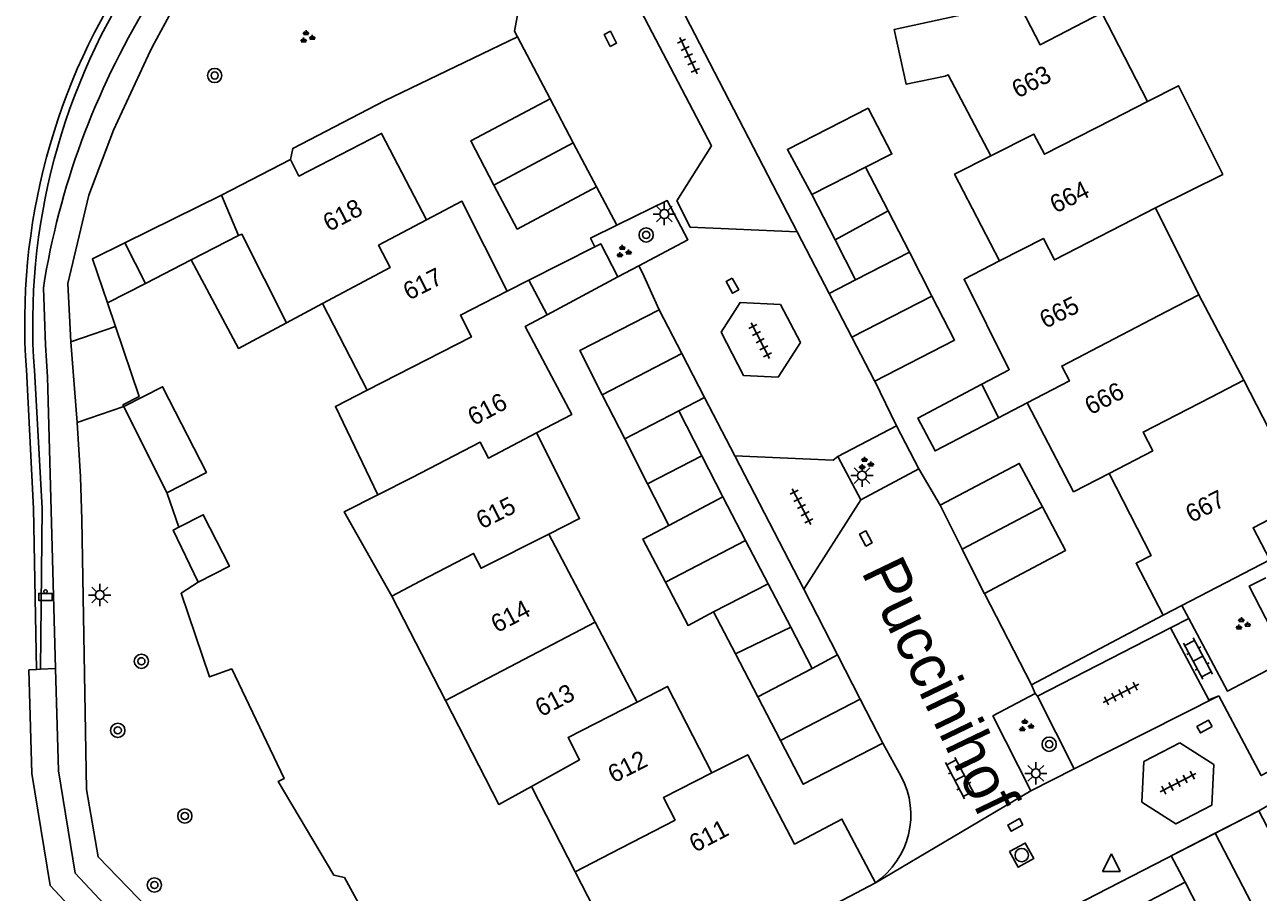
# Model space of a CAD drawing. Extents: x 132999 to 136000, y 398499 to 400501.
# Drawn here: x 133054.2 to 133123.3, y 400123.9 to 400172.5 of the extents above; entities that cross this region are included whole.
import ezdxf

# ---------------------------------------------------------------- set-up
doc = ezdxf.new("R2010")
doc.units = 0
for name, color, linetype in [('gg-afsc-erfafscheiding', 7, 'Continuous'), ('gg-anno-huisnummerreeks BGT', 7, 'Continuous'), ('gg-anno-openbare ruimte label', 7, 'Continuous'), ('gg-bbg-bijgebouw', 7, 'Continuous'), ('gg-bbg-gedigitaliseerde bebouwing', 7, 'Continuous'), ('gg-bbg-gedigitaliseerde bijgebouw', 7, 'Continuous'), ('gg-bbg-hoofdgebouw', 7, 'Continuous'), ('gg-bbg-luifel en loopbrug', 7, 'Continuous'), ('gg-bbg-tussenscheiding', 7, 'Continuous'), ('gg-knt-verharding', 7, 'Continuous'), ('gt-grn-groengrens', 7, 'Continuous'), ('gt-grn-vlakafsluiter', 7, 'Continuous'), ('gt-grn-weggrens', 7, 'Continuous'), ('gt-symb-afvalbak', 7, 'Continuous'), ('gt-symb-boom', 7, 'Continuous'), ('gt-symb-groenvak', 7, 'Continuous'), ('gt-symb-klinker verharding', 7, 'Continuous'), ('gt-symb-kolk center center', 7, 'Continuous'), ('gt-symb-lichtmast', 7, 'Continuous'), ('gt-symb-rioolschacht', 7, 'Continuous'), ('gt-symb-tegel verharding', 7, 'Continuous'), ('gt-symb-waterafsluiter', 7, 'Continuous')]:
    doc.layers.add(name, color=color, linetype=linetype)

# ---------------------------------------------------------------- blocks, each defined once
blk = doc.blocks.new('gt0-KOLKCC')
at = {"layer": 'gt-symb-kolk center center'}
blk.add_lwpolyline([(-0.375, 0.2), (0.375, 0.2), (0.375, -0.2), (-0.375, -0.2)], close=True, dxfattribs=at)
blk = doc.blocks.new('gt0-TEG1')
at = {"layer": 'gt-symb-tegel verharding'}
for p, q in [((-1.125, 0), (1.125, 0)), ((-0.9, -0.25), (-0.9, 0.25)), ((-0.45, -0.25), (-0.45, 0.25)), ((0, -0.25), (0, 0.25)), ((0.45, -0.25), (0.45, 0.25)), ((0.9, -0.25), (0.9, 0.25))]:
    blk.add_line(p, q, dxfattribs=at)
blk = doc.blocks.new('gt0-LMAST')
at = {"layer": 'gt-symb-lichtmast'}
for p, q in [((-0.182, 0.173), (-0.447, 0.438)), ((-0.005, 0.246), (-0.005, 0.621)), ((0.172, 0.173), (0.437, 0.438)), ((-0.255, -0.004), (-0.63, -0.004)), ((-0.182, -0.181), (-0.447, -0.446)), ((-0.005, -0.254), (-0.005, -0.629)), ((0.437, -0.446), (0.172, -0.181)), ((0.245, -0.004), (0.62, -0.004))]:
    blk.add_line(p, q, dxfattribs=at)
blk.add_circle((-0.005, -0.004), 0.25, dxfattribs=at)
blk = doc.blocks.new('gt0-GRVAK')
at = {"layer": 'gt-symb-groenvak'}
for p, q in [((-0.11, 0.189), (-0.228, 0.24)), ((-0.182, 0.153), (0.088, 0.153)), ((-0.091, 0.211), (-0.156, 0.322)), ((-0.047, 0.214), (-0.047, 0.393)), ((-0.004, 0.211), (0.061, 0.322)), ((0.015, 0.189), (0.133, 0.24)), ((0.262, -0.052), (0.197, 0.059)), ((0.305, -0.049), (0.305, 0.13)), ((0.349, -0.052), (0.414, 0.059)), ((-0.245, -0.228), (-0.363, -0.177)), ((-0.318, -0.264), (-0.047, -0.264)), ((-0.226, -0.206), (-0.291, -0.095)), ((-0.183, -0.203), (-0.183, -0.024)), ((-0.139, -0.206), (-0.074, -0.095)), ((-0.12, -0.228), (-0.002, -0.177)), ((0.243, -0.074), (0.125, -0.023)), ((0.17, -0.11), (0.441, -0.11)), ((0.368, -0.074), (0.486, -0.023))]:
    blk.add_line(p, q, dxfattribs=at)
blk = doc.blocks.new('gt0-KL1')
at = {"layer": 'gt-symb-klinker verharding'}
for p, q in [((-1.15, 0.3), (1.15, 0.3)), ((-1, -0.3), (-1, 0.3)), ((-0.5, 0.3), (-0.5, 0.45)), ((0, -0.3), (0, 0.3)), ((0.5, 0.3), (0.5, 0.45)), ((1, -0.3), (1, 0.3)), ((-1.15, -0.3), (1.15, -0.3)), ((-0.5, -0.45), (-0.5, -0.3)), ((0.5, -0.45), (0.5, -0.3))]:
    blk.add_line(p, q, dxfattribs=at)
blk = doc.blocks.new('gt0-BOOM')
at = {"layer": 'gt-symb-boom'}
for radius in [0.4, 0.2]:
    blk.add_circle((0, 0), radius, dxfattribs=at)
blk = doc.blocks.new('gt0-WAFSL')
at = {"layer": 'gt-symb-waterafsluiter'}
for p, q in [((-0.5, -0.333), (0, 0.667)), ((0, 0.667), (0.5, -0.333)), ((0.5, -0.333), (-0.5, -0.333))]:
    blk.add_line(p, q, dxfattribs=at)
blk = doc.blocks.new('gt0-RS')
at = {"layer": 'gt-symb-rioolschacht'}
blk.add_lwpolyline([(-0.5, -0.5), (0.5, -0.5), (0.5, 0.5), (-0.5, 0.5)], close=True, dxfattribs=at)
blk.add_circle((0, 0), 0.375, dxfattribs=at)
blk = doc.blocks.new('gt0-ABAK')
at = {"layer": 'gt-symb-afvalbak'}
blk.add_lwpolyline([(0.375, -0.5), (-0.375, -0.5), (-0.375, -0.1), (0.375, -0.1)], close=True, dxfattribs=at)
blk.add_circle((0, 0), 0.1, dxfattribs=at)

msp = doc.modelspace()

# ---------------------------------------------------------------- linework, layer by layer
at = {"layer": 'gg-afsc-erfafscheiding'}
for p, q in [((133074.336, 400168.259), (133081.786, 400171.845)), ((133058.806, 400156.925), (133059.255, 400155.606)), ((133110.613, 400135.517), (133117.982, 400139.419))]:
    msp.add_line(p, q, dxfattribs=at)
for points in [[(133059.255, 400155.606), (133060.589, 400151.689), (133059.674, 400151.209), (133059.72, 400151.117)], [(133062.125, 400146.283), (133062.146, 400146.241), (133062.811, 400144.35)], [(133063.895, 400141.267), (133062.933, 400140.651), (133064.532, 400135.958), (133065.772, 400136.41), (133068.716, 400130.267), (133068.374, 400130.086), (133071.491, 400124.844), (133072.093, 400124.701), (133078.766, 400112.459)]]:
    msp.add_lwpolyline(points, dxfattribs=at)
at = {"layer": 'gg-bbg-bijgebouw'}
for p, q in [((133101.3, 400164.54), (133098.29, 400163)), ((133102.564, 400162.094), (133101.3, 400164.54)), ((133098.29, 400163), (133099.599, 400160.462)), ((133102.564, 400162.094), (133103.76, 400159.78)), ((133082.428, 400158.196), (133086.127, 400160.08)), ((133100.75, 400158.23), (133099.599, 400160.462)), ((133103.76, 400159.78), (133100.75, 400158.23)), ((133087.42, 400158.4), (133083.447, 400156.264)), ((133090.83, 400150.87), (133087.81, 400149.3)), ((133092.128, 400148.347), (133090.83, 400150.87)), ((133087.81, 400149.3), (133089.083, 400146.79)), ((133092.128, 400148.347), (133093.31, 400146.05)), ((133090.27, 400144.45), (133089.083, 400146.79)), ((133093.31, 400146.05), (133090.27, 400144.45)), ((133095.841, 400141.18), (133092.79, 400139.6)), ((133097.107, 400138.745), (133095.841, 400141.18)), ((133092.79, 400139.6), (133094.009, 400137.251)), ((133097.107, 400138.745), (133098.31, 400136.43)), ((133095.26, 400134.84), (133094.009, 400137.251)), ((133098.31, 400136.43), (133095.26, 400134.84)), ((133119.23, 400124.44), (133116.797, 400123.183)), ((133120.77, 400121.45), (133119.23, 400124.44))]:
    msp.add_line(p, q, dxfattribs=at)
for points in [[(133087.42, 400158.4), (133086.46, 400160.25), (133086.127, 400160.08)], [(133107.823, 400152.372), (133104.23, 400150.47), (133105.2, 400148.63), (133108.759, 400150.485)]]:
    msp.add_lwpolyline(points, dxfattribs=at)
at = {"layer": 'gg-bbg-gedigitaliseerde bebouwing'}
for p, q in [((133119.994, 400157.388), (133117.566, 400162.263)), ((133122.509, 400152.589), (133119.994, 400157.388)), ((133068.849, 400155.816), (133070.857, 400156.887)), ((133070.857, 400156.887), (133073.362, 400152.028)), ((133074.739, 400140.489), (133077.749, 400134.632)), ((133082.569, 400129.816), (133085.03, 400125.02)), ((133085.03, 400125.02), (133087.515, 400120.176))]:
    msp.add_line(p, q, dxfattribs=at)
for points in [[(133109.521, 400174.447), (133111.086, 400171.41), (133114.55, 400173.194), (133117.106, 400168.232)], [(133117.566, 400162.263), (133121.329, 400164.137), (133118.855, 400169.103), (133117.106, 400168.232)], [(133066.148, 400160.71), (133066.342, 400160.777), (133068.849, 400155.816)], [(133122.509, 400152.589), (133124.98, 400147.79), (133125.663, 400148.141), (133126.667, 400146.201)], [(133073.966, 400146.159), (133071.589, 400151.122), (133073.362, 400152.028)], [(133074.739, 400140.489), (133072.084, 400145.221), (133073.966, 400146.159)], [(133077.749, 400134.632), (133080.743, 400128.806), (133082.569, 400129.816)]]:
    msp.add_lwpolyline(points, dxfattribs=at)
at = {"layer": 'gg-bbg-gedigitaliseerde bijgebouw'}
for p, q in [((133065.2, 400162.98), (133059.774, 400160.29)), ((133066.148, 400160.71), (133063.507, 400159.349)), ((133060.941, 400158.026), (133059.774, 400160.29)), ((133063.507, 400159.349), (133060.941, 400158.026))]:
    msp.add_line(p, q, dxfattribs=at)
for points in [[(133063.895, 400141.267), (133065.646, 400142.163), (133064.171, 400145.046), (133062.811, 400144.35)], [(133062.811, 400144.35), (133062.492, 400144.187), (133063.895, 400141.267)]]:
    msp.add_lwpolyline(points, dxfattribs=at)
at = {"layer": 'gg-bbg-hoofdgebouw'}
for p, q in [((133065.2, 400162.98), (133069.06, 400164.97)), ((133081.22, 400157.58), (133082.428, 400158.196)), ((133108.759, 400150.485), (133110.36, 400151.32)), ((133083.55, 400143.97), (133086.152, 400139.028)), ((133123.968, 400142.518), (133119.042, 400139.968)), ((133119.042, 400139.968), (133117.982, 400139.419)), ((133086.152, 400139.028), (133088.51, 400134.55)), ((133101.855, 400124.414), (133096.5, 400121.603))]:
    msp.add_line(p, q, dxfattribs=at)
for points in [[(133108.32, 400165.17), (133105.936, 400169.723), (133105.767, 400169.635), (133103.59, 400169.194), (133102.914, 400172.27), (133106.88, 400173.114), (133109.521, 400174.447)], [(133069.06, 400164.97), (133069.54, 400164.04), (133074.17, 400166.43), (133076.69, 400161.58)], [(133108.32, 400165.17), (133106.3, 400164.15), (133108.81, 400159.28)], [(133076.69, 400161.58), (133078.68, 400162.63), (133081.22, 400157.58)], [(133108.81, 400159.28), (133106.83, 400158.26), (133109.35, 400153.18), (133107.823, 400152.372)], [(133083.447, 400156.264), (133082.23, 400155.61), (133084.83, 400150.68), (133082.85, 400149.64)], [(133110.36, 400151.32), (133112.97, 400146.34), (133114.96, 400147.37)], [(133082.85, 400149.64), (133085.27, 400144.84), (133083.55, 400143.97)], [(133114.96, 400147.37), (133117.321, 400142.771), (133116.474, 400142.332), (133117.982, 400139.419)], [(133126.667, 400146.201), (133123.035, 400144.321), (133123.968, 400142.518)], [(133088.51, 400134.55), (133090.21, 400135.42), (133092.69, 400130.57)], [(133092.69, 400130.57), (133094.7, 400131.59), (133097.33, 400126.58), (133099.982, 400127.982), (133101.855, 400124.414)]]:
    msp.add_lwpolyline(points, dxfattribs=at)
at = {"layer": 'gg-bbg-luifel en loopbrug'}
for p, q in [((133083.619, 400168.368), (133084.919, 400165.902)), ((133080.475, 400163.538), (133084.919, 400165.902)), ((133084.919, 400165.902), (133086.219, 400163.436)), ((133103.76, 400159.78), (133105.03, 400157.314)), ((133060.941, 400158.026), (133058.806, 400156.925)), ((133100.75, 400158.23), (133099.261, 400157.463)), ((133099.261, 400157.463), (133100.541, 400155.002)), ((133105.03, 400157.314), (133100.541, 400155.002)), ((133091.001, 400154.094), (133089.736, 400156.538)), ((133086.544, 400151.777), (133091.001, 400154.094)), ((133092.279, 400151.623), (133091.001, 400154.094)), ((133087.81, 400149.3), (133086.544, 400151.777)), ((133059.72, 400151.117), (133062.125, 400146.283)), ((133090.83, 400150.87), (133092.279, 400151.623)), ((133093.31, 400146.05), (133094.576, 400143.615)), ((133111.22, 400145.489), (133106.722, 400143.115)), ((133090.084, 400141.264), (133094.576, 400143.615)), ((133094.576, 400143.615), (133095.841, 400141.18)), ((133098.31, 400136.43), (133099.733, 400137.189)), ((133101.004, 400134.711), (133099.733, 400137.189)), ((133095.26, 400134.84), (133096.537, 400132.389)), ((133096.537, 400132.389), (133101.004, 400134.711)), ((133120.901, 400127.188), (133123.221, 400122.724))]:
    msp.add_line(p, q, dxfattribs=at)
for points in [[(133083.619, 400168.368), (133079.175, 400166.01), (133080.475, 400163.538)], [(133098.29, 400163), (133096.924, 400165.537), (133101.446, 400167.842), (133102.781, 400165.281), (133101.3, 400164.54)], [(133080.475, 400163.538), (133081.775, 400161.066), (133086.219, 400163.436)], [(133059.774, 400160.29), (133057.966, 400159.393), (133058.806, 400156.925)], [(133068.849, 400155.816), (133066.157, 400154.38), (133063.507, 400159.349)], [(133105.03, 400157.314), (133106.3, 400154.847), (133101.823, 400152.534)], [(133086.544, 400151.777), (133085.278, 400154.255), (133089.736, 400156.538)], [(133100.541, 400155.002), (133101.811, 400152.558), (133101.823, 400152.534)], [(133059.72, 400151.117), (133061.893, 400152.231), (133064.357, 400147.425), (133062.125, 400146.283)], [(133105.48, 400145.594), (133109.923, 400147.931), (133111.22, 400145.489)], [(133106.722, 400143.115), (133105.483, 400145.588), (133105.48, 400145.594)], [(133111.22, 400145.489), (133112.517, 400143.046), (133107.966, 400140.63)], [(133090.27, 400144.45), (133088.811, 400143.682), (133090.084, 400141.264)], [(133107.966, 400140.63), (133107.96, 400140.642), (133106.722, 400143.115)], [(133090.084, 400141.264), (133091.357, 400138.846), (133092.79, 400139.6)], [(133102.273, 400132.237), (133102.272, 400132.239), (133101.004, 400134.711)], [(133096.537, 400132.389), (133097.814, 400129.938), (133102.273, 400132.237)], [(133120.901, 400127.188), (133123.359, 400128.448), (133125.671, 400123.998), (133123.221, 400122.724)], [(133119.23, 400124.44), (133118.443, 400125.927), (133120.901, 400127.188)]]:
    msp.add_lwpolyline(points, dxfattribs=at)
at = {"layer": 'gg-bbg-tussenscheiding'}
for p, q in [((133065.2, 400162.98), (133066.148, 400160.71)), ((133102.564, 400162.094), (133099.599, 400160.462)), ((133115.678, 400161.292), (133117.566, 400162.263)), ((133082.428, 400158.196), (133083.447, 400156.264)), ((133118.174, 400156.442), (133119.994, 400157.388)), ((133120.65, 400151.632), (133122.509, 400152.589)), ((133107.823, 400152.372), (133108.759, 400150.485)), ((133092.128, 400148.347), (133089.083, 400146.79)), ((133073.966, 400146.159), (133075.88, 400147.144)), ((133074.739, 400140.489), (133076.342, 400141.325)), ((133077.749, 400134.632), (133086.152, 400139.028)), ((133094.009, 400137.251), (133097.107, 400138.745))]:
    msp.add_line(p, q, dxfattribs=at)
for points in [[(133108.32, 400165.17), (133110.746, 400166.395), (133111.339, 400165.262), (133115.106, 400167.202), (133117.106, 400168.232)], [(133070.857, 400156.887), (133074.653, 400158.912), (133074.007, 400160.165), (133076.69, 400161.58)], [(133108.81, 400159.28), (133111.274, 400160.549), (133111.894, 400159.344), (133115.678, 400161.292)], [(133073.362, 400152.028), (133079.212, 400155.018), (133078.596, 400156.243), (133081.22, 400157.58)], [(133110.36, 400151.32), (133112.735, 400152.558), (133112.301, 400153.385), (133118.174, 400156.442)], [(133114.96, 400147.37), (133117.406, 400148.636), (133116.866, 400149.684), (133120.65, 400151.632)], [(133075.88, 400147.144), (133079.705, 400149.112), (133080.161, 400148.228), (133082.85, 400149.64)], [(133076.342, 400141.325), (133079.326, 400142.881), (133079.753, 400142.05), (133083.55, 400143.97)], [(133082.569, 400129.816), (133085.272, 400131.311), (133084.628, 400132.563), (133088.51, 400134.55)], [(133085.03, 400125.02), (133087.01, 400126.05), (133090.626, 400127.931), (133089.976, 400129.193), (133092.69, 400130.57)]]:
    msp.add_lwpolyline(points, dxfattribs=at)
at = {"layer": 'gg-knt-verharding'}
for p, q in [((133089.482, 400176.35), (133097.469, 400160.912)), ((133087.626, 400175.377), (133092.676, 400165.742)), ((133081.786, 400171.845), (133083.619, 400168.368)), ((133086.219, 400163.436), (133087.354, 400161.284)), ((133097.469, 400160.912), (133099.261, 400157.463)), ((133087.42, 400158.4), (133088.587, 400159.005)), ((133057.106, 400150.227), (133056.749, 400154.753)), ((133101.823, 400152.534), (133103.046, 400150.045)), ((133093.975, 400148.346), (133092.279, 400151.623)), ((133099.76, 400148.316), (133103.046, 400150.045)), ((133097.838, 400140.881), (133093.975, 400148.346)), ((133099.76, 400148.316), (133101.04, 400145.884)), ((133104.298, 400147.622), (133101.04, 400145.884)), ((133105.48, 400145.594), (133104.298, 400147.622)), ((133101.04, 400145.884), (133097.838, 400140.881)), ((133099.733, 400137.189), (133097.838, 400140.881)), ((133110.613, 400135.517), (133107.966, 400140.63)), ((133110.95, 400134.881), (133118.392, 400138.708)), ((133118.392, 400138.708), (133119.424, 400139.23)), ((133110.819, 400135.023), (133110.613, 400135.517)), ((133113.001, 400130.808), (133110.95, 400134.881)), ((133121.107, 400134.901), (133113.001, 400130.808)), ((133103.31, 400130.382), (133102.273, 400132.237)), ((133113.001, 400130.808), (133110.572, 400129.561))]:
    msp.add_line(p, q, dxfattribs=at)
for points in [[(133081.786, 400171.845), (133081.62, 400172.16), (133082.521, 400177.015)], [(133056.749, 400154.753), (133056.592, 400158.027), (133057.766, 400162.966), (133059.144, 400166.618), (133061.087, 400170.804)], [(133069.06, 400164.97), (133069.196, 400165.591), (133074.336, 400168.259)], [(133097.469, 400160.912), (133091.478, 400161.17), (133090.718, 400162.644), (133092.676, 400165.742)], [(133088.587, 400159.005), (133091.35, 400160.471), (133090.189, 400162.668), (133087.354, 400161.284)], [(133087.354, 400161.284), (133085.889, 400160.569), (133086.127, 400160.08)], [(133089.736, 400156.538), (133088.8, 400158.61), (133088.587, 400159.005)], [(133055.215, 400157.781), (133055.34, 400154.567), (133055.452, 400152.79), (133055.901, 400136.424)], [(133096.414, 400152.765), (133094.456, 400152.86), (133093.203, 400155.296), (133094.268, 400156.944), (133096.531, 400156.836), (133097.649, 400154.705), (133096.414, 400152.765)], [(133057.106, 400150.227), (133057.301, 400147.173), (133057.363, 400144.768), (133057.631, 400129.643), (133058.275, 400125.87), (133063.817, 400120.155), (133070.914, 400112.744), (133074.282, 400107.993), (133077.804, 400109.724)], [(133093.975, 400148.346), (133099.481, 400148.104), (133099.76, 400148.316)], [(133119.424, 400139.23), (133121.593, 400135.163), (133124.94, 400136.909), (133122.812, 400141.048), (133123.739, 400141.504)], [(133118.392, 400138.708), (133120.55, 400134.664), (133121.107, 400134.901)], [(133055.901, 400136.424), (133056.058, 400130.689), (133056.996, 400124.955), (133070.499, 400110.504), (133073.373, 400105.793)], [(133110.572, 400129.561), (133108.442, 400133.766), (133110.819, 400135.023)], [(133125.263, 400131.363), (133123.486, 400130.429), (133121.107, 400134.901)], [(133118.916, 400132.253), (133116.903, 400131.205), (133116.785, 400128.941), (133118.692, 400127.713), (133120.722, 400128.77), (133120.828, 400131.037), (133118.916, 400132.253)], [(133126.004, 400129.898), (133124.65, 400129.2), (133123.36, 400128.442), (133096.768, 400114.77)]]:
    msp.add_lwpolyline(points, dxfattribs=at)
for centre, radius, start, end in [((133093.534, 400155.033), 36.077, 141.06069, 154.07752), ((133098.407, 400150.919), 43.734, 148.66568, 170.9729), ((133099.201, 400128.222), 4.642, 304.86796, 27.72917)]:
    msp.add_arc(centre, radius, start, end, dxfattribs=at)
at = {"layer": 'gt-grn-groengrens'}
for p, q in [((133059.255, 400155.606), (133056.749, 400154.753)), ((133059.72, 400151.117), (133057.106, 400150.227)), ((133103.046, 400150.045), (133104.298, 400147.622)), ((133119.424, 400139.23), (133119.042, 400139.968)), ((133055.042, 400136.4), (133054.829, 400136.371)), ((133110.95, 400134.881), (133110.819, 400135.023))]:
    msp.add_line(p, q, dxfattribs=at)
for points in [[(133054.829, 400136.371), (133054.651, 400145.406), (133054.259, 400153.179)], [(133054.707, 400153.138), (133055.143, 400145.416), (133055.042, 400136.4)], [(133069.298, 400109.592), (133055.589, 400124.264), (133054.561, 400130.547), (133054.402, 400136.359)]]:
    msp.add_lwpolyline(points, dxfattribs=at)
for centre, radius, start, end in [((133090.055, 400155.793), 35.891, 145.7658, 184.17598), ((133090.636, 400155.739), 36.023, 146.11844, 184.14044)]:
    msp.add_arc(centre, radius, start, end, dxfattribs=at)
at = {"layer": 'gt-grn-vlakafsluiter'}
for p, q in [((133054.402, 400136.359), (133054.829, 400136.371)), ((133055.042, 400136.4), (133055.901, 400136.424))]:
    msp.add_line(p, q, dxfattribs=at)
at = {"layer": 'gt-grn-weggrens'}
msp.add_line((133110.572, 400129.561), (133101.855, 400124.414), dxfattribs=at)

# ---------------------------------------------------------------- block references
at = {"layer": 'gt-symb-afvalbak'}
msp.add_blockref('gt0-ABAK', (133055.33, 400140.743), dxfattribs=at)
at = {"layer": 'gt-symb-boom'}
for p in [(133064.813, 400169.681), (133089.006, 400160.741), (133060.709, 400136.834), (133059.384, 400132.96), (133111.599, 400132.183), (133063.143, 400128.157), (133061.436, 400124.288)]:
    msp.add_blockref('gt0-BOOM', p, dxfattribs=at)
at = {"layer": 'gt-symb-groenvak'}
for p in [(133069.984, 400171.831), (133087.716, 400159.793), (133101.296, 400147.906), (133122.42, 400138.919), (133110.28, 400133.212)]:
    msp.add_blockref('gt0-GRVAK', p, dxfattribs=at)
at = {"layer": 'gt-symb-klinker verharding'}
for p, rotation in [((133119.944, 400136.984), -61.9746839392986), ((133106.586, 400130.282), 117.64114231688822)]:
    msp.add_blockref('gt0-KL1', p, dxfattribs=dict(at, rotation=rotation))
at = {"layer": 'gt-symb-kolk center center'}
for p, rotation in [((133086.997, 400171.735), 117.89727103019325), ((133093.84, 400157.899), -60.795159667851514), ((133101.321, 400143.721), 117.89727103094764), ((133120.308, 400133.175), -151.00102285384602), ((133109.699, 400127.657), -150.7171714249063)]:
    msp.add_blockref('gt0-KOLKCC', p, dxfattribs=dict(at, rotation=rotation))
at = {"layer": 'gt-symb-lichtmast'}
for p in [(133090.026, 400161.913), (133101.115, 400147.25), (133058.38, 400140.554), (133110.856, 400130.55)]:
    msp.add_blockref('gt0-LMAST', p, dxfattribs=at)
at = {"layer": 'gt-symb-rioolschacht', "rotation": -61.30721229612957}
msp.add_blockref('gt0-RS', (133110.06, 400125.965), dxfattribs=at)
at = {"layer": 'gt-symb-tegel verharding'}
for p, rotation in [((133091.378, 400170.789), 115.28348017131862), ((133095.401, 400154.811), -62.743128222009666), ((133097.713, 400145.512), -62.743128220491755), ((133115.619, 400135.029), 27.128766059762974), ((133118.827, 400130.026), 27.51306118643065)]:
    msp.add_blockref('gt0-TEG1', p, dxfattribs=dict(at, rotation=rotation))
at = {"layer": 'gt-symb-waterafsluiter'}
msp.add_blockref('gt0-WAFSL', (133115.087, 400125.377), dxfattribs=at)

# ---------------------------------------------------------------- texts
at = {"layer": 'gg-anno-huisnummerreeks BGT'}
for s, rotation, p in [('663', 27.6, (133109.839, 400168.379)), ('664', 26.5, (133111.959, 400161.934)), ('618', 27.5, (133071.222, 400160.9)), ('617', 26.7, (133075.703, 400157.053)), ('665', 26.4, (133111.38, 400155.466)), ('666', 27.6, (133113.925, 400150.622)), ('616', 27.8, (133079.34, 400150.016)), ('667', 27.2, (133119.577, 400144.58)), ('615', 26.7, (133079.797, 400144.221)), ('614', 27.8, (133080.643, 400138.404)), ('613', 27.8, (133083.123, 400133.694)), ('612', 27.1, (133087.191, 400129.981)), ('611', 27.7, (133091.753, 400126.09))]:
    msp.add_text(s, height=1, rotation=rotation, dxfattribs=at).set_placement(p)
at = {"layer": 'gg-anno-openbare ruimte label'}
msp.add_text('Puccinihof', height=2.5, rotation=295.7, dxfattribs=at).set_placement((133101.035, 400141.861))

doc.saveas('drawing.dxf')
